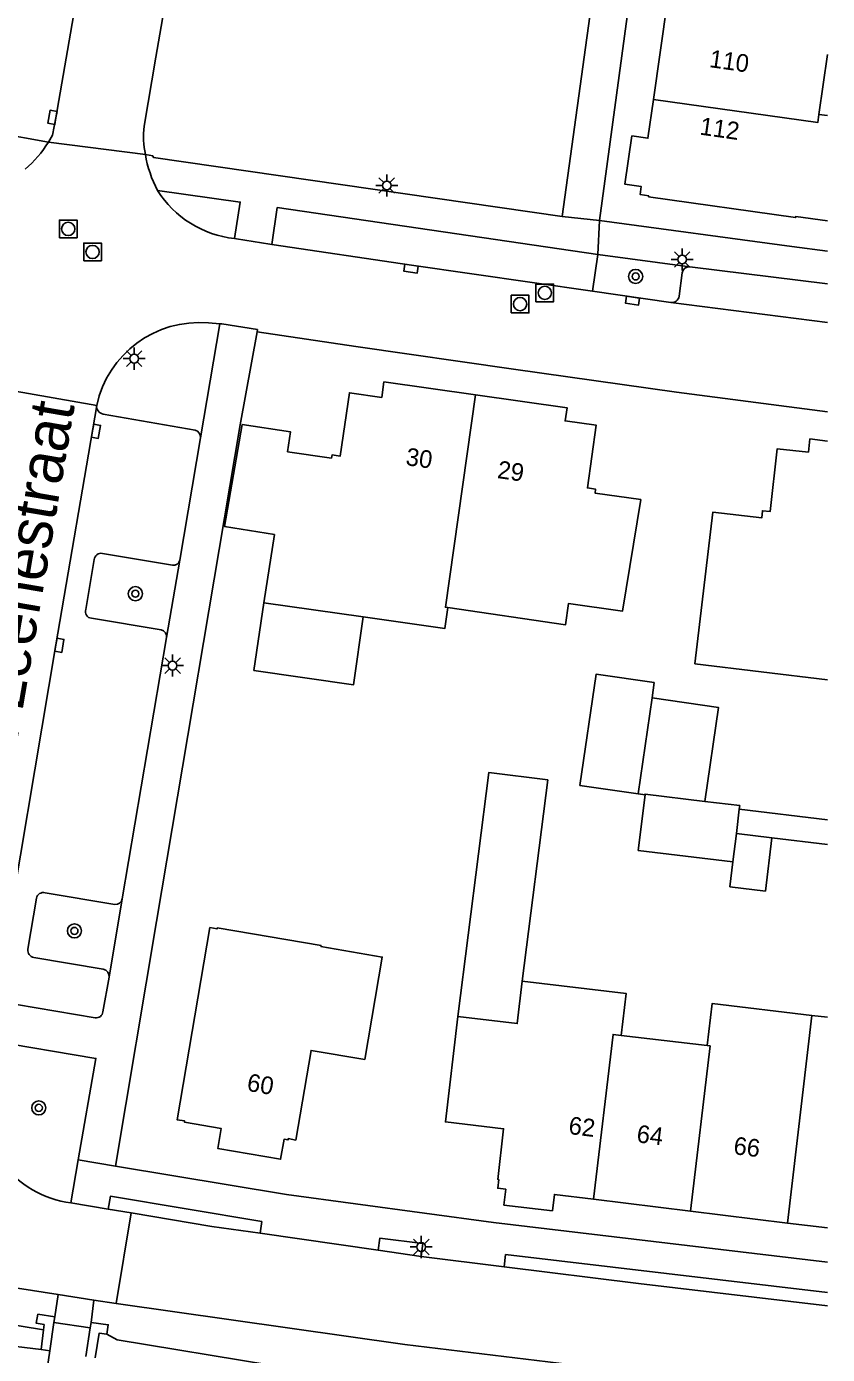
# Model space of a CAD drawing. Extents: x 131000 to 133013, y 393000 to 396501.
# Drawn here: x 132954.6 to 133000, y 394368.1 to 394443.4 of the extents above; entities that cross this region are included whole.
import ezdxf

# ---------------------------------------------------------------- set-up
doc = ezdxf.new("R2010")
doc.units = 0
for name, color, linetype in [('gg-afsc-hekwerk', 7, 'Continuous'), ('gg-afsc-muur', 7, 'Continuous'), ('gg-anno-huisnummerreeks BGT', 7, 'Continuous'), ('gg-anno-openbare ruimte label', 7, 'Continuous'), ('gg-bbg-bijgebouw', 7, 'Continuous'), ('gg-bbg-hoofdgebouw', 7, 'Continuous'), ('gg-bbg-luifel en loopbrug', 7, 'Continuous'), ('gg-bbg-tussenscheiding', 7, 'Continuous'), ('gg-knt-verharding', 7, 'Continuous'), ('gg-knt-verharding nz', 7, 'Continuous'), ('gg-kntw-bovenkant insteek waterloop', 7, 'Continuous'), ('gg-kntw-waterlijn', 7, 'Continuous'), ('gg-kwrk-kunstwerk niveau 01', 7, 'Continuous'), ('gt-grn-groengrens', 7, 'Continuous'), ('gt-grn-weggrens', 7, 'Continuous'), ('gt-symb-boom', 7, 'Continuous'), ('gt-symb-kolk', 7, 'Continuous'), ('gt-symb-lichtmast', 7, 'Continuous'), ('gt-symb-rioolschacht', 7, 'Continuous')]:
    doc.layers.add(name, color=color, linetype=linetype)

# ---------------------------------------------------------------- blocks, each defined once
blk = doc.blocks.new('gt0-LMAST')
at = {"layer": 'gt-symb-lichtmast'}
for p, q in [((-0.182, 0.173), (-0.447, 0.438)), ((-0.005, 0.246), (-0.005, 0.621)), ((0.172, 0.173), (0.437, 0.438)), ((-0.255, -0.004), (-0.63, -0.004)), ((-0.182, -0.181), (-0.447, -0.446)), ((-0.005, -0.254), (-0.005, -0.629)), ((0.437, -0.446), (0.172, -0.181)), ((0.245, -0.004), (0.62, -0.004))]:
    blk.add_line(p, q, dxfattribs=at)
blk.add_circle((-0.005, -0.004), 0.25, dxfattribs=at)
blk = doc.blocks.new('gt0-KOLK')
at = {"layer": 'gt-symb-kolk'}
blk.add_lwpolyline([(0, 0), (0.375, 0), (0.375, 0.4), (-0.375, 0.4), (-0.375, 0), (0, 0)], dxfattribs=at)
blk = doc.blocks.new('gt0-RS')
at = {"layer": 'gt-symb-rioolschacht'}
blk.add_lwpolyline([(-0.5, -0.5), (0.5, -0.5), (0.5, 0.5), (-0.5, 0.5)], close=True, dxfattribs=at)
blk.add_circle((0, 0), 0.375, dxfattribs=at)
blk = doc.blocks.new('gt0-BOOM')
at = {"layer": 'gt-symb-boom'}
for radius in [0.4, 0.2]:
    blk.add_circle((0, 0), radius, dxfattribs=at)

msp = doc.modelspace()

# ---------------------------------------------------------------- linework, layer by layer
at = {"layer": 'gg-afsc-hekwerk'}
for p, q in [((132966.743, 394420.814), (132967.696, 394426.088)), ((132967.696, 394426.088), (132967.718, 394426.208)), ((132961.994, 394392.664), (132966.743, 394420.814)), ((132995.011, 394399.028), (133000, 394398.432)), ((132996.856, 394397.398), (133000, 394397.026))]:
    msp.add_line(p, q, dxfattribs=at)
at = {"layer": 'gg-afsc-muur'}
for p, q in [((132956.196, 394369.942), (132956.238, 394370.254)), ((132958.25, 394369.636), (132958.294, 394369.937)), ((132955.605, 394369.511), (132955.468, 394368.403)), ((132955.468, 394368.403), (132955.966, 394368.322))]:
    msp.add_line(p, q, dxfattribs=at)
for points in [[(132956.238, 394370.254), (132955.288, 394370.403), (132955.196, 394369.889), (132955.64, 394369.816), (132955.605, 394369.511)], [(132958.294, 394369.937), (132959.267, 394369.808), (132959.187, 394369.282)], [(132959.187, 394369.282), (132958.751, 394369.33), (132958.525, 394367.938)]]:
    msp.add_lwpolyline(points, dxfattribs=at)
at = {"layer": 'gg-bbg-bijgebouw'}
for q in [(132995.011, 394399.028), (132996.856, 394397.398)]:
    msp.add_line((132994.843, 394397.642), q, dxfattribs=at)
for points in [[(132989.669, 394399.833), (132989.288, 394396.694), (132994.649, 394396.044)], [(132993.048, 394399.471), (132989.675, 394399.881), (132989.669, 394399.833)], [(132995.011, 394399.028), (132995.036, 394399.23), (132993.048, 394399.471)], [(132996.856, 394397.398), (132996.491, 394394.39), (132994.478, 394394.634), (132994.649, 394396.044)]]:
    msp.add_lwpolyline(points, dxfattribs=at)
at = {"layer": 'gg-bbg-hoofdgebouw'}
for p, q in [((132990.922, 394444.708), (132990.148, 394439.257)), ((132999.521, 394438.404), (133000, 394441.793)), ((132999.521, 394438.404), (133000, 394438.336)), ((132969.422, 394419.287), (132971.909, 394418.914)), ((132968.685, 394414.598), (132968.077, 394410.728)), ((132968.077, 394410.728), (132973.708, 394409.922)), ((132999.123, 394387.338), (133000, 394387.234)), ((132988.323, 394386.204), (132993.186, 394385.627)), ((132986.76, 394376.92), (132992.247, 394376.247)), ((132992.247, 394376.247), (132997.733, 394375.574)), ((132997.733, 394375.574), (133000, 394375.295))]:
    msp.add_line(p, q, dxfattribs=at)
for points in [[(132990.148, 394439.257), (132989.836, 394437.057), (132988.924, 394437.181), (132988.535, 394434.441), (132989.456, 394434.31), (132989.393, 394433.865), (132989.878, 394433.796), (132989.869, 394433.736), (132998.199, 394432.557), (132998.208, 394432.617), (133000, 394432.363)], [(132980.071, 394422.513), (132974.885, 394423.246), (132974.761, 394422.369), (132972.932, 394422.628), (132972.406, 394419.041), (132971.945, 394419.109), (132971.909, 394418.914)], [(132980.071, 394422.513), (132985.258, 394421.779), (132985.141, 394421.031), (132986.897, 394420.8), (132986.41, 394417.236), (132986.868, 394417.163), (132986.837, 394416.947), (132989.425, 394416.571), (132988.387, 394410.247), (132985.344, 394410.69), (132985.17, 394409.484), (132978.501, 394410.449)], [(132968.685, 394414.598), (132965.854, 394415.043), (132966.856, 394420.827), (132969.591, 394420.417), (132969.422, 394419.287)], [(133000, 394406.36), (132992.497, 394407.27), (132993.514, 394415.862), (132996.28, 394415.535), (132996.314, 394415.938), (132996.765, 394415.9), (132997.162, 394419.453), (132998.92, 394419.262), (132999.009, 394420.012), (133000, 394419.89)], [(132973.708, 394409.922), (132978.331, 394409.261), (132978.501, 394410.449)], [(132965.023, 394392.316), (132965.436, 394392.243), (132965.446, 394392.302), (132971.322, 394391.294), (132971.312, 394391.236), (132974.783, 394390.649), (132973.796, 394384.841), (132970.758, 394385.357), (132969.89, 394380.273), (132969.465, 394380.354), (132969.453, 394380.284), (132969.228, 394380.324), (132969.028, 394379.188), (132965.467, 394379.803), (132965.663, 394380.935), (132963.579, 394381.297), (132963.589, 394381.357), (132963.166, 394381.427), (132965.023, 394392.316)], [(132979.074, 394387.284), (132982.431, 394386.874), (132982.718, 394389.276)], [(132982.718, 394389.276), (132988.605, 394388.578), (132988.323, 394386.204)], [(132993.186, 394385.627), (132993.464, 394388.008), (132999.123, 394387.338)], [(132986.76, 394376.92), (132984.536, 394377.193), (132984.428, 394376.267), (132981.675, 394376.588), (132981.784, 394377.489), (132981.329, 394377.543), (132981.387, 394378.033), (132981.327, 394378.04), (132981.656, 394380.92), (132978.368, 394381.301), (132979.074, 394387.284)]]:
    msp.add_lwpolyline(points, dxfattribs=at)
at = {"layer": 'gg-bbg-luifel en loopbrug'}
for p, q in [((132990.192, 394406.2), (132990.067, 394405.34)), ((132990.067, 394405.34), (132989.274, 394399.891)), ((132989.669, 394399.833), (132989.274, 394399.891))]:
    msp.add_line(p, q, dxfattribs=at)
for points in [[(132968.077, 394410.728), (132967.518, 394406.894), (132973.157, 394406.071), (132973.708, 394409.922)], [(132989.274, 394399.891), (132985.984, 394400.37), (132986.902, 394406.679), (132990.192, 394406.2)], [(132990.067, 394405.34), (132993.823, 394404.793), (132993.048, 394399.471)], [(132979.074, 394387.284), (132980.819, 394401.104), (132984.158, 394400.682), (132982.718, 394389.276)]]:
    msp.add_lwpolyline(points, dxfattribs=at)
at = {"layer": 'gg-bbg-tussenscheiding'}
for p, q in [((132994.649, 394396.044), (132994.843, 394397.642)), ((132997.733, 394375.574), (132999.123, 394387.338))]:
    msp.add_line(p, q, dxfattribs=at)
for points in [[(132990.148, 394439.257), (132999.455, 394437.94), (132999.521, 394438.404)], [(132980.071, 394422.513), (132978.368, 394410.468), (132978.501, 394410.449)], [(132986.76, 394376.92), (132987.864, 394386.259), (132988.323, 394386.204)], [(132992.247, 394376.247), (132993.352, 394385.607), (132993.186, 394385.627)]]:
    msp.add_lwpolyline(points, dxfattribs=at)
at = {"layer": 'gg-knt-verharding'}
for p, q in [((132989.837, 394468.058), (132984.977, 394432.614)), ((132991.928, 394467.832), (132987.083, 394432.393)), ((132950.361, 394437.839), (132955.879, 394436.832)), ((132987.083, 394432.393), (132986.993, 394430.473)), ((132966.417, 394431.363), (132966.53, 394431.351)), ((132968.427, 394431.055), (132968.532, 394431.039)), ((132992.212, 394429.764), (132986.993, 394430.473)), ((132991.608, 394428.095), (132991.772, 394429.433)), ((132992.212, 394429.764), (133000, 394428.806)), ((132986.692, 394428.379), (132991.137, 394427.744)), ((132964.494, 394420.08), (132965.595, 394426.537)), ((132965.595, 394426.537), (132964.943, 394426.586)), ((132965.694, 394426.53), (132965.595, 394426.537)), ((132958.975, 394421.421), (132964.185, 394420.503)), ((132963.326, 394413.142), (132964.494, 394420.08)), ((132962.9, 394412.858), (132958.938, 394413.521)), ((132958.476, 394413.172), (132957.995, 394410.347)), ((132963.326, 394413.142), (132962.571, 394408.749)), ((132958.316, 394409.848), (132962.271, 394409.196)), ((132962.571, 394408.749), (132960.063, 394393.948)), ((132955.207, 394393.981), (132954.722, 394391.087)), ((132959.639, 394393.622), (132955.693, 394394.293)), ((132960.063, 394393.948), (132959.32, 394389.508)), ((132959.676, 394378.801), (132961.994, 394392.664)), ((132955.057, 394390.612), (132958.987, 394389.957)), ((132959.32, 394389.508), (132958.96, 394387.535)), ((132958.537, 394387.21), (132952.902, 394388.149)), ((132957.572, 394379.15), (132957.149, 394376.708)), ((132959.272, 394376.358), (132957.149, 394376.708)), ((132959.272, 394376.358), (132960.572, 394376.141)), ((132959.713, 394371.01), (132960.572, 394376.141)), ((132967.869, 394374.991), (132974.55, 394374.025)), ((132974.55, 394374.025), (132976.991, 394373.675)), ((132976.991, 394373.675), (132981.687, 394373.088)), ((132956.438, 394371.518), (132956.238, 394370.254)), ((132958.451, 394371.198), (132956.438, 394371.518)), ((132958.451, 394371.198), (132958.294, 394369.937)), ((132959.713, 394371.01), (132958.451, 394371.198))]:
    msp.add_line(p, q, dxfattribs=at)
for points in [[(132961.304, 394437.729), (132961.96, 394441.645), (132965.902, 394464.378)], [(132961.372, 394436.138), (132961.793, 394436.065), (132961.84, 394435.96), (132984.977, 394432.614)], [(132962.057, 394434.095), (132966.75, 394433.431), (132966.417, 394431.363)], [(132986.993, 394430.473), (132968.845, 394433.126), (132968.532, 394431.039)], [(132987.083, 394432.393), (132997.988, 394430.912), (133000, 394430.662)], [(132968.532, 394431.039), (132976.446, 394429.854), (132986.692, 394428.379)], [(132967.696, 394426.088), (132973.293, 394425.256), (132982.23, 394423.957), (132991.461, 394422.671), (133000, 394421.556)], [(132952.532, 394385.926), (132958.567, 394384.898), (132957.572, 394379.15)], [(132959.676, 394378.801), (132969.362, 394377.194), (132981.083, 394375.609), (133000, 394373.355)], [(132959.272, 394376.358), (132959.395, 394377.091), (132967.965, 394375.659), (132967.869, 394374.991)], [(132960.572, 394376.141), (132965.143, 394375.385), (132967.869, 394374.991)], [(132956.438, 394371.518), (132950.351, 394372.462), (132936.086, 394375.2)], [(132974.55, 394374.025), (132974.649, 394374.71), (132977.084, 394374.419), (132976.991, 394373.675)], [(132981.687, 394373.088), (132981.774, 394373.787), (133000, 394371.627)], [(132981.687, 394373.088), (132989.295, 394372.136), (133000, 394370.88)], [(132959.713, 394371.01), (132976.069, 394368.695), (132988.527, 394367.177), (133000, 394365.816)]]:
    msp.add_lwpolyline(points, dxfattribs=at)
for centre, radius, start, end in [((132966.319, 394437.146), 5.049, 173.37387, 191.52084), ((132967.083, 394437.271), 5.945, 212.28814, 263.56889), ((132992.174, 394429.357), 0.409, 84.61777, 169.28853), ((132991.179, 394428.179), 0.437, 264.437, 348.95165), ((132964.427, 394420.663), 5.945, 85.02201, 167.89354), ((132959.065, 394421.865), 0.454, 174.36021, 258.51234), ((132964.081, 394420.103), 0.414, 356.86109, 75.4349), ((132958.862, 394413.141), 0.387, 78.69875, 175.43687), ((132962.971, 394413.213), 0.362, 258.72385, 348.65629), ((132958.347, 394410.221), 0.374, 160.24135, 265.26392), ((132962.162, 394408.799), 0.412, 353.0552, 74.67916), ((132955.601, 394393.902), 0.401, 76.69855, 168.70037), ((132959.674, 394394.016), 0.395, 264.97864, 350.13242), ((132955.159, 394391.04), 0.44, 173.82144, 256.56638), ((132958.893, 394389.539), 0.429, 355.85001, 77.27481), ((132958.609, 394387.554), 0.351, 258.12589, 356.9458), ((132957.935, 394382.544), 5.888, 172.20853, 262.32855)]:
    msp.add_arc(centre, radius, start, end, dxfattribs=at)
at = {"layer": 'gg-knt-verharding nz'}
for p, q in [((132966.53, 394431.351), (132968.427, 394431.055)), ((132991.137, 394427.744), (133000, 394426.617)), ((132965.694, 394426.53), (132967.718, 394426.208))]:
    msp.add_line(p, q, dxfattribs=at)
for points in [[(132956.31, 394438.201), (132960.06, 394459.94), (132961.569, 394468.528)], [(132956.31, 394438.201), (132956.104, 394437.229), (132955.879, 394436.832)], [(132953.101, 394389.341), (132956.303, 394408.351), (132958.614, 394421.91)]]:
    msp.add_lwpolyline(points, dxfattribs=at)
for centre, radius, start, end in [((132950.33, 394440.228), 6.506, 310.66002, 328.53099), ((132968.192, 394437.288), 6.916, 189.5735, 207.4982)]:
    msp.add_arc(centre, radius, start, end, dxfattribs=at)
at = {"layer": 'gg-kntw-bovenkant insteek waterloop'}
msp.add_line((132944.763, 394371.344), (132955.605, 394369.511), dxfattribs=at)
msp.add_lwpolyline([(132968.47, 394367.514), (132959.772, 394368.952), (132959.187, 394369.282)], dxfattribs=at)
at = {"layer": 'gg-kntw-waterlijn'}
msp.add_line((132944.834, 394369.69), (132955.468, 394368.403), dxfattribs=at)
at = {"layer": 'gg-kwrk-kunstwerk niveau 01'}
for p, q in [((132955.966, 394368.322), (132956.196, 394369.942)), ((132958.25, 394369.636), (132956.196, 394369.942)), ((132958.005, 394368.01), (132958.25, 394369.636)), ((132955.621, 394366.101), (132955.966, 394368.322))]:
    msp.add_line(p, q, dxfattribs=at)
at = {"layer": 'gt-grn-groengrens'}
msp.add_line((132986.993, 394430.473), (132986.692, 394428.379), dxfattribs=at)
at = {"layer": 'gt-grn-weggrens'}
for p, q in [((132955.879, 394436.832), (132961.372, 394436.138)), ((132984.977, 394432.614), (132987.083, 394432.393)), ((132958.614, 394421.91), (132953.676, 394422.78)), ((132957.572, 394379.15), (132959.676, 394378.801))]:
    msp.add_line(p, q, dxfattribs=at)

# ---------------------------------------------------------------- block references
at = {"layer": 'gt-symb-boom'}
for p in [(132989.138, 394429.221), (132960.806, 394411.24), (132957.354, 394392.131), (132955.337, 394382.1)]:
    msp.add_blockref('gt0-BOOM', p, dxfattribs=at)
at = {"layer": 'gt-symb-kolk'}
for p, rotation in [((132956.31, 394438.201), 80.20333237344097), ((132976.446, 394429.854), 171.50355112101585), ((132988.987, 394428.049), 171.8059922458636), ((132958.379, 394420.478), -100.00096759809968), ((132956.303, 394408.351), -100.0009675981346)]:
    msp.add_blockref('gt0-KOLK', p, dxfattribs=dict(at, rotation=rotation))
at = {"layer": 'gt-symb-lichtmast'}
for p in [(132975.05, 394434.377), (132991.779, 394430.184), (132960.744, 394424.566), (132962.916, 394407.167), (132977.001, 394374.218)]:
    msp.add_blockref('gt0-LMAST', p, dxfattribs=at)
at = {"layer": 'gt-symb-rioolschacht'}
for p in [(132957.004, 394431.914), (132958.382, 394430.608), (132983.994, 394428.288), (132982.593, 394427.654)]:
    msp.add_blockref('gt0-RS', p, dxfattribs=at)

# ---------------------------------------------------------------- texts
at = {"layer": 'gg-anno-huisnummerreeks BGT'}
for s, rotation, p in [('110', 351.9, (132993.271, 394441.089)), ('112', 351.9, (132992.728, 394437.264)), ('30', 352, (132976.079, 394418.532)), ('29', 351.9, (132981.265, 394417.799)), ('60', 350.2, (132967.077, 394383.076)), ('62', 353, (132985.303, 394380.626)), ('64', 353, (132989.158, 394380.153)), ('66', 353, (132994.645, 394379.48))]:
    msp.add_text(s, height=1, rotation=rotation, dxfattribs=at).set_placement(p)
at = {"layer": 'gg-anno-openbare ruimte label'}
msp.add_text('Bernard Leenestraat', height=2.5, rotation=80.3, dxfattribs=at).set_placement((132952.235, 394391.863))

doc.saveas('drawing.dxf')
